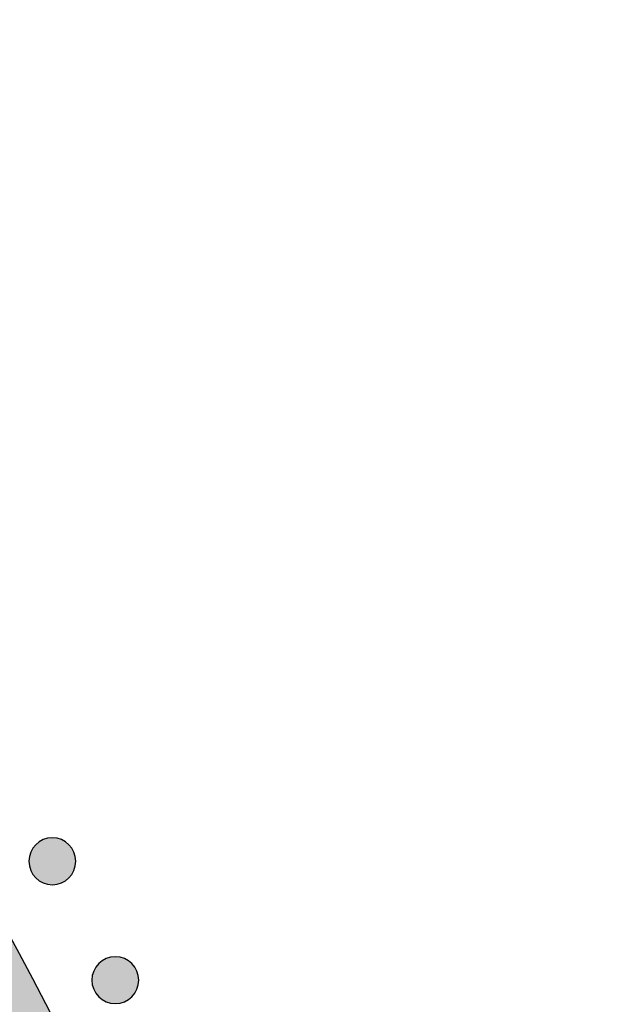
# Model space of a CAD drawing. Header units: millimetres. Extents: x -3873 to -97, y 912 to 4165.
# Tile 583 of 656: x -1312 to -1267, y 3087 to 3162. Entities that reach past the tile are written whole.
import ezdxf

# ---------------------------------------------------------------- set-up
doc = ezdxf.new("R2010")
doc.units = ezdxf.units.MM
doc.layers.add('pattern', color=7, linetype='Continuous', true_color=0x000000)

msp = doc.modelspace()

# ---------------------------------------------------------------- hatches: boundary and pattern name
at = {"layer": 'pattern'}
for points in [[(-1279.131, 2910.286), (-1279.226, 2917.47), (-1279.46, 2924.671), (-1279.833, 2931.885), (-1280.346, 2939.108), (-1280.999, 2946.337), (-1281.794, 2953.567), (-1282.731, 2960.793), (-1283.81, 2968.012), (-1285.03, 2975.22), (-1286.393, 2982.413), (-1287.897, 2989.585), (-1289.543, 2996.734), (-1291.329, 3003.855), (-1293.255, 3010.943), (-1295.32, 3017.995), (-1297.523, 3025.007), (-1299.863, 3031.974), (-1302.338, 3038.893), (-1304.947, 3045.759), (-1307.689, 3052.57), (-1310.56, 3059.32), (-1313.56, 3066.007), (-1316.686, 3072.626), (-1319.936, 3079.174), (-1323.307, 3085.648), (-1326.798, 3092.045), (-1330.405, 3098.361), (-1334.126, 3104.592), (-1337.957, 3110.737), (-1341.897, 3116.792), (-1345.941, 3122.755), (-1350.087, 3128.623), (-1351.098, 3130.538), (-1352.066, 3132.479), (-1352.991, 3134.445), (-1353.872, 3136.435), (-1354.708, 3138.446), (-1355.498, 3140.477), (-1356.242, 3142.527), (-1356.938, 3144.594), (-1357.587, 3146.677), (-1358.188, 3148.773), (-1358.74, 3150.882), (-1359.243, 3153.001), (-1359.697, 3155.129), (-1360.102, 3157.263), (-1360.457, 3159.403), (-1360.763, 3161.547), (-1355.361, 3155.12), (-1350.08, 3148.554), (-1344.927, 3141.852), (-1339.905, 3135.017), (-1335.02, 3128.054), (-1330.276, 3120.965), (-1325.678, 3113.756), (-1321.23, 3106.432), (-1316.937, 3098.996), (-1312.803, 3091.453), (-1308.832, 3083.81), (-1305.026, 3076.07), (-1301.391, 3068.24), (-1297.928, 3060.325), (-1294.64, 3052.331), (-1291.531, 3044.263), (-1288.603, 3036.128), (-1285.857, 3027.932), (-1283.296, 3019.681), (-1280.921, 3011.381), (-1278.734, 3003.039), (-1276.735, 2994.66), (-1274.925, 2986.251), (-1273.305, 2977.82), (-1271.875, 2969.37), (-1270.634, 2960.911), (-1269.583, 2952.447), (-1268.72, 2943.984), (-1268.045, 2935.53), (-1267.556, 2927.089), (-1267.252, 2918.669), (-1267.131, 2910.274)], [(-1311.228, 3099.089), (-1311.2, 3099.117), (-1311.171, 3099.144), (-1311.141, 3099.171), (-1311.11, 3099.197), (-1311.079, 3099.223), (-1311.046, 3099.248), (-1311.013, 3099.273), (-1310.979, 3099.297), (-1310.944, 3099.32), (-1310.908, 3099.343), (-1310.872, 3099.365), (-1310.834, 3099.386), (-1310.796, 3099.406), (-1310.757, 3099.426), (-1310.718, 3099.445), (-1310.678, 3099.463), (-1310.637, 3099.48), (-1310.596, 3099.496), (-1310.554, 3099.511), (-1310.511, 3099.525), (-1310.468, 3099.538), (-1310.425, 3099.55), (-1310.381, 3099.561), (-1310.337, 3099.571), (-1310.292, 3099.579), (-1310.247, 3099.587), (-1310.202, 3099.593), (-1310.156, 3099.599), (-1310.111, 3099.603), (-1310.065, 3099.606), (-1310.019, 3099.607), (-1309.973, 3099.608), (-1309.927, 3099.607), (-1309.881, 3099.605), (-1309.835, 3099.602), (-1309.79, 3099.598), (-1309.744, 3099.593), (-1309.699, 3099.586), (-1309.654, 3099.579), (-1309.61, 3099.57), (-1309.565, 3099.56), (-1309.521, 3099.549), (-1309.478, 3099.537), (-1309.435, 3099.524), (-1309.392, 3099.51), (-1309.351, 3099.495), (-1309.309, 3099.478), (-1309.268, 3099.461), (-1309.228, 3099.443), (-1309.189, 3099.424), (-1309.15, 3099.405), (-1309.112, 3099.384), (-1309.075, 3099.363), (-1309.039, 3099.341), (-1309.003, 3099.318), (-1308.968, 3099.295), (-1308.934, 3099.271), (-1308.901, 3099.246), (-1308.868, 3099.221), (-1308.837, 3099.195), (-1308.806, 3099.169), (-1308.776, 3099.142), (-1308.747, 3099.115), (-1308.719, 3099.087), (-1308.691, 3099.059), (-1308.664, 3099.03), (-1308.638, 3099), (-1308.611, 3098.969), (-1308.586, 3098.938), (-1308.56, 3098.905), (-1308.536, 3098.872), (-1308.512, 3098.838), (-1308.488, 3098.803), (-1308.466, 3098.767), (-1308.444, 3098.73), (-1308.423, 3098.693), (-1308.402, 3098.655), (-1308.382, 3098.616), (-1308.364, 3098.577), (-1308.346, 3098.537), (-1308.329, 3098.496), (-1308.313, 3098.455), (-1308.298, 3098.413), (-1308.284, 3098.37), (-1308.27, 3098.327), (-1308.258, 3098.284), (-1308.248, 3098.24), (-1308.238, 3098.196), (-1308.229, 3098.151), (-1308.221, 3098.106), (-1308.215, 3098.061), (-1308.21, 3098.015), (-1308.206, 3097.97), (-1308.203, 3097.924), (-1308.201, 3097.878), (-1308.2, 3097.832), (-1308.201, 3097.786), (-1308.203, 3097.74), (-1308.206, 3097.694), (-1308.21, 3097.649), (-1308.215, 3097.603), (-1308.222, 3097.558), (-1308.23, 3097.513), (-1308.238, 3097.468), (-1308.248, 3097.424), (-1308.259, 3097.38), (-1308.271, 3097.337), (-1308.285, 3097.294), (-1308.299, 3097.251), (-1308.314, 3097.209), (-1308.33, 3097.168), (-1308.347, 3097.127), (-1308.365, 3097.087), (-1308.384, 3097.048), (-1308.404, 3097.009), (-1308.424, 3096.971), (-1308.445, 3096.934), (-1308.468, 3096.897), (-1308.49, 3096.862), (-1308.514, 3096.827), (-1308.538, 3096.793), (-1308.562, 3096.76), (-1308.588, 3096.727), (-1308.614, 3096.696), (-1308.64, 3096.665), (-1308.667, 3096.635), (-1308.694, 3096.606), (-1308.721, 3096.578), (-1308.749, 3096.55), (-1308.779, 3096.523), (-1308.808, 3096.497), (-1308.839, 3096.47), (-1308.871, 3096.445), (-1308.903, 3096.419), (-1308.937, 3096.395), (-1308.971, 3096.371), (-1309.006, 3096.347), (-1309.041, 3096.325), (-1309.078, 3096.303), (-1309.115, 3096.281), (-1309.153, 3096.261), (-1309.192, 3096.241), (-1309.231, 3096.223), (-1309.272, 3096.205), (-1309.312, 3096.188), (-1309.354, 3096.172), (-1309.396, 3096.157), (-1309.438, 3096.142), (-1309.481, 3096.129), (-1309.525, 3096.117), (-1309.569, 3096.106), (-1309.613, 3096.097), (-1309.657, 3096.088), (-1309.702, 3096.08), (-1309.748, 3096.074), (-1309.793, 3096.069), (-1309.839, 3096.065), (-1309.885, 3096.062), (-1309.931, 3096.06), (-1309.976, 3096.059), (-1310.022, 3096.06), (-1310.068, 3096.062), (-1310.114, 3096.065), (-1310.16, 3096.069), (-1310.205, 3096.074), (-1310.25, 3096.081), (-1310.295, 3096.089), (-1310.34, 3096.097), (-1310.384, 3096.107), (-1310.428, 3096.118), (-1310.472, 3096.13), (-1310.515, 3096.143), (-1310.557, 3096.158), (-1310.599, 3096.173), (-1310.64, 3096.189), (-1310.681, 3096.206), (-1310.721, 3096.224), (-1310.76, 3096.243), (-1310.799, 3096.263), (-1310.837, 3096.283), (-1310.874, 3096.304), (-1310.911, 3096.326), (-1310.947, 3096.349), (-1310.982, 3096.373), (-1311.016, 3096.397), (-1311.049, 3096.421), (-1311.081, 3096.447), (-1311.113, 3096.472), (-1311.144, 3096.499), (-1311.173, 3096.525), (-1311.202, 3096.553), (-1311.231, 3096.58), (-1311.258, 3096.608), (-1311.285, 3096.637), (-1311.312, 3096.667), (-1311.338, 3096.698), (-1311.364, 3096.73), (-1311.389, 3096.762), (-1311.414, 3096.796), (-1311.438, 3096.83), (-1311.461, 3096.865), (-1311.484, 3096.9), (-1311.506, 3096.937), (-1311.527, 3096.974), (-1311.547, 3097.012), (-1311.567, 3097.051), (-1311.586, 3097.09), (-1311.604, 3097.13), (-1311.621, 3097.171), (-1311.637, 3097.213), (-1311.652, 3097.255), (-1311.666, 3097.297), (-1311.679, 3097.34), (-1311.691, 3097.384), (-1311.702, 3097.427), (-1311.712, 3097.472), (-1311.72, 3097.516), (-1311.728, 3097.561), (-1311.734, 3097.607), (-1311.74, 3097.652), (-1311.744, 3097.698), (-1311.747, 3097.744), (-1311.748, 3097.789), (-1311.749, 3097.835), (-1311.748, 3097.881), (-1311.747, 3097.927), (-1311.744, 3097.973), (-1311.739, 3098.019), (-1311.734, 3098.064), (-1311.727, 3098.109), (-1311.72, 3098.154), (-1311.711, 3098.199), (-1311.701, 3098.243), (-1311.69, 3098.287), (-1311.678, 3098.331), (-1311.665, 3098.373), (-1311.651, 3098.416), (-1311.636, 3098.458), (-1311.619, 3098.499), (-1311.602, 3098.54), (-1311.584, 3098.58), (-1311.566, 3098.619), (-1311.546, 3098.658), (-1311.525, 3098.696), (-1311.504, 3098.733), (-1311.482, 3098.77), (-1311.459, 3098.806), (-1311.436, 3098.84), (-1311.412, 3098.875), (-1311.387, 3098.908), (-1311.362, 3098.94), (-1311.336, 3098.972), (-1311.31, 3099.002), (-1311.283, 3099.032), (-1311.256, 3099.061)], [(-1306.466, 3090.084), (-1306.438, 3090.112), (-1306.409, 3090.139), (-1306.379, 3090.166), (-1306.348, 3090.192), (-1306.316, 3090.218), (-1306.284, 3090.243), (-1306.25, 3090.268), (-1306.216, 3090.292), (-1306.181, 3090.315), (-1306.146, 3090.338), (-1306.109, 3090.36), (-1306.072, 3090.381), (-1306.034, 3090.401), (-1305.995, 3090.421), (-1305.956, 3090.44), (-1305.915, 3090.458), (-1305.875, 3090.475), (-1305.833, 3090.491), (-1305.791, 3090.506), (-1305.749, 3090.52), (-1305.706, 3090.533), (-1305.662, 3090.545), (-1305.619, 3090.556), (-1305.574, 3090.566), (-1305.53, 3090.574), (-1305.485, 3090.582), (-1305.439, 3090.588), (-1305.394, 3090.594), (-1305.348, 3090.598), (-1305.302, 3090.601), (-1305.257, 3090.602), (-1305.211, 3090.603), (-1305.165, 3090.602), (-1305.119, 3090.6), (-1305.073, 3090.597), (-1305.027, 3090.593), (-1304.982, 3090.588), (-1304.937, 3090.581), (-1304.892, 3090.574), (-1304.847, 3090.565), (-1304.803, 3090.555), (-1304.759, 3090.544), (-1304.715, 3090.532), (-1304.672, 3090.519), (-1304.63, 3090.505), (-1304.588, 3090.489), (-1304.547, 3090.473), (-1304.506, 3090.456), (-1304.466, 3090.438), (-1304.427, 3090.419), (-1304.388, 3090.4), (-1304.35, 3090.379), (-1304.313, 3090.358), (-1304.276, 3090.336), (-1304.24, 3090.313), (-1304.206, 3090.29), (-1304.171, 3090.266), (-1304.138, 3090.241), (-1304.106, 3090.216), (-1304.074, 3090.19), (-1304.043, 3090.164), (-1304.014, 3090.137), (-1303.985, 3090.11), (-1303.957, 3090.082), (-1303.929, 3090.054), (-1303.902, 3090.025), (-1303.875, 3089.995), (-1303.849, 3089.964), (-1303.823, 3089.932), (-1303.798, 3089.9), (-1303.773, 3089.867), (-1303.749, 3089.833), (-1303.726, 3089.798), (-1303.703, 3089.762), (-1303.681, 3089.725), (-1303.66, 3089.688), (-1303.64, 3089.65), (-1303.62, 3089.611), (-1303.601, 3089.572), (-1303.583, 3089.532), (-1303.566, 3089.491), (-1303.55, 3089.45), (-1303.535, 3089.408), (-1303.521, 3089.365), (-1303.508, 3089.322), (-1303.496, 3089.279), (-1303.485, 3089.235), (-1303.475, 3089.191), (-1303.467, 3089.146), (-1303.459, 3089.101), (-1303.453, 3089.056), (-1303.447, 3089.01), (-1303.443, 3088.965), (-1303.44, 3088.919), (-1303.439, 3088.873), (-1303.438, 3088.827), (-1303.439, 3088.781), (-1303.44, 3088.735), (-1303.443, 3088.689), (-1303.448, 3088.644), (-1303.453, 3088.598), (-1303.46, 3088.553), (-1303.467, 3088.508), (-1303.476, 3088.463), (-1303.486, 3088.419), (-1303.497, 3088.375), (-1303.509, 3088.332), (-1303.522, 3088.289), (-1303.536, 3088.246), (-1303.551, 3088.204), (-1303.568, 3088.163), (-1303.585, 3088.122), (-1303.603, 3088.082), (-1303.621, 3088.043), (-1303.641, 3088.004), (-1303.662, 3087.966), (-1303.683, 3087.929), (-1303.705, 3087.892), (-1303.728, 3087.857), (-1303.751, 3087.822), (-1303.775, 3087.788), (-1303.8, 3087.754), (-1303.825, 3087.722), (-1303.851, 3087.69), (-1303.877, 3087.66), (-1303.904, 3087.63), (-1303.931, 3087.601), (-1303.959, 3087.573), (-1303.987, 3087.545), (-1304.016, 3087.518), (-1304.046, 3087.491), (-1304.077, 3087.465), (-1304.108, 3087.44), (-1304.141, 3087.414), (-1304.174, 3087.39), (-1304.208, 3087.366), (-1304.243, 3087.342), (-1304.279, 3087.32), (-1304.316, 3087.298), (-1304.353, 3087.276), (-1304.391, 3087.256), (-1304.43, 3087.236), (-1304.469, 3087.217), (-1304.509, 3087.2), (-1304.55, 3087.183), (-1304.591, 3087.167), (-1304.633, 3087.151), (-1304.676, 3087.137), (-1304.719, 3087.124), (-1304.762, 3087.112), (-1304.806, 3087.101), (-1304.85, 3087.092), (-1304.895, 3087.083), (-1304.94, 3087.075), (-1304.985, 3087.069), (-1305.031, 3087.064), (-1305.076, 3087.06), (-1305.122, 3087.057), (-1305.168, 3087.055), (-1305.214, 3087.054), (-1305.26, 3087.055), (-1305.306, 3087.057), (-1305.352, 3087.06), (-1305.397, 3087.064), (-1305.443, 3087.069), (-1305.488, 3087.076), (-1305.533, 3087.084), (-1305.578, 3087.092), (-1305.622, 3087.102), (-1305.666, 3087.113), (-1305.709, 3087.125), (-1305.752, 3087.138), (-1305.795, 3087.153), (-1305.837, 3087.168), (-1305.878, 3087.184), (-1305.919, 3087.201), (-1305.959, 3087.219), (-1305.998, 3087.238), (-1306.037, 3087.257), (-1306.075, 3087.278), (-1306.112, 3087.299), (-1306.148, 3087.321), (-1306.184, 3087.344), (-1306.219, 3087.368), (-1306.253, 3087.392), (-1306.286, 3087.416), (-1306.319, 3087.442), (-1306.35, 3087.467), (-1306.381, 3087.494), (-1306.411, 3087.52), (-1306.44, 3087.548), (-1306.468, 3087.575), (-1306.496, 3087.603), (-1306.523, 3087.632), (-1306.549, 3087.662), (-1306.576, 3087.693), (-1306.601, 3087.725), (-1306.627, 3087.757), (-1306.651, 3087.79), (-1306.675, 3087.825), (-1306.699, 3087.86), (-1306.721, 3087.895), (-1306.743, 3087.932), (-1306.765, 3087.969), (-1306.785, 3088.007), (-1306.805, 3088.046), (-1306.823, 3088.085), (-1306.841, 3088.125), (-1306.858, 3088.166), (-1306.874, 3088.208), (-1306.889, 3088.25), (-1306.904, 3088.292), (-1306.917, 3088.335), (-1306.929, 3088.378), (-1306.939, 3088.422), (-1306.949, 3088.467), (-1306.958, 3088.511), (-1306.966, 3088.556), (-1306.972, 3088.602), (-1306.977, 3088.647), (-1306.981, 3088.693), (-1306.984, 3088.738), (-1306.986, 3088.784), (-1306.987, 3088.83), (-1306.986, 3088.876), (-1306.984, 3088.922), (-1306.981, 3088.968), (-1306.977, 3089.014), (-1306.972, 3089.059), (-1306.965, 3089.104), (-1306.957, 3089.149), (-1306.949, 3089.194), (-1306.939, 3089.238), (-1306.928, 3089.282), (-1306.916, 3089.325), (-1306.903, 3089.368), (-1306.888, 3089.411), (-1306.873, 3089.453), (-1306.857, 3089.494), (-1306.84, 3089.535), (-1306.822, 3089.575), (-1306.803, 3089.614), (-1306.783, 3089.653), (-1306.763, 3089.691), (-1306.742, 3089.728), (-1306.72, 3089.765), (-1306.697, 3089.8), (-1306.673, 3089.835), (-1306.649, 3089.869), (-1306.625, 3089.903), (-1306.599, 3089.935), (-1306.574, 3089.967), (-1306.547, 3089.997), (-1306.52, 3090.027), (-1306.493, 3090.056)]]:
    msp.add_hatch(color=256, dxfattribs=at).paths.add_polyline_path(points, flags=0)

# ---------------------------------------------------------------- linework, layer by layer
at = {"layer": 'pattern', "extrusion": (0, 0, -1)}
for centre in [(1309.975, 3097.834), (1305.212, 3088.829)]:
    msp.add_circle(centre, 1.774, dxfattribs=at)
msp.add_arc((1654.828, 2908.888), 387.7, 139.331, 179.79511, dxfattribs=at)
at = {"layer": 'pattern'}
msp.add_arc((-1654.828, 2908.888), 375.7, 0.21317, 35.79373, dxfattribs=at)

doc.saveas('drawing.dxf')
